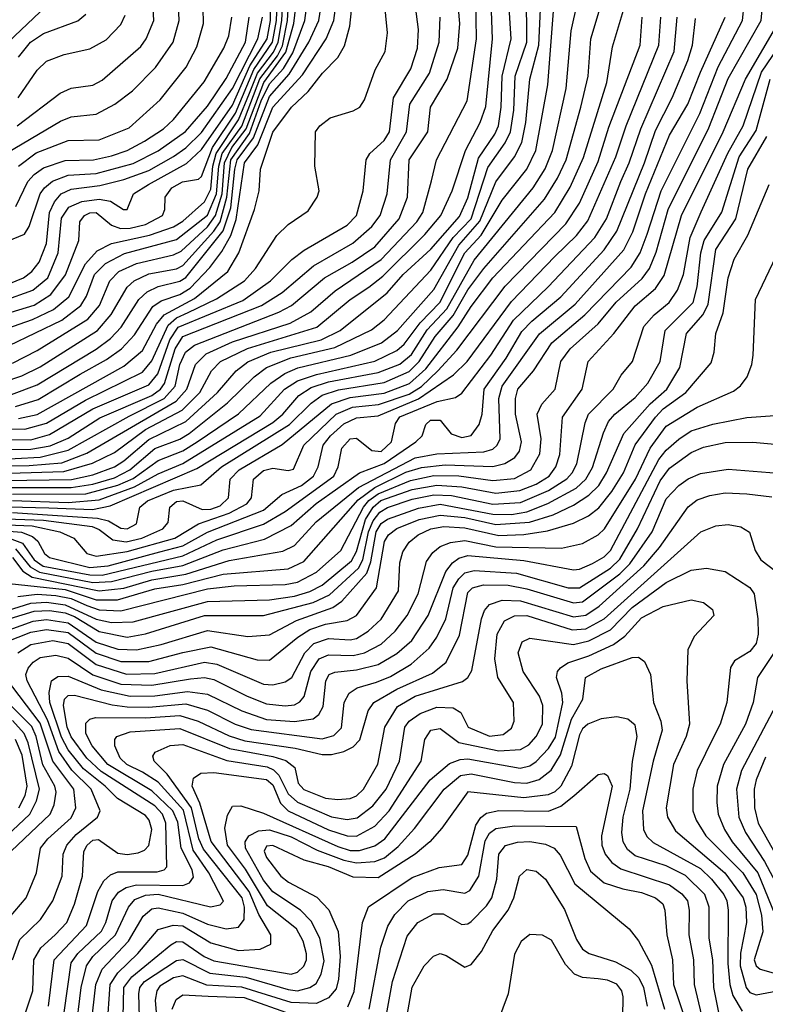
# Model space of a CAD drawing. Extents: x 997028 to 1115134, y 536408 to 618974.
# Tile 318 of 473: x 1030039 to 1032444, y 603061 to 606237. Entities that reach past the tile are written whole.
import ezdxf

# ---------------------------------------------------------------- set-up
doc = ezdxf.new("R2010")
doc.units = 0

msp = doc.modelspace()

# ---------------------------------------------------------------- linework, layer by layer
at = {"layer": '0CON10XD'}
for points in [[(1029915, 604918.9), (1030055, 604916.2), (1030124.8, 604935.2), (1030250.4, 605009.6), (1030435, 605100.3), (1030465, 605136.4), (1030517.9, 605252.1), (1030544.6, 605275.4), (1030582.6, 605292.6), (1030673.7, 605336.3), (1030763.5, 605395), (1030799.4, 605435), (1030868.6, 605541.4), (1030905, 605576.2), (1030969.3, 605620.7), (1030998.6, 605665), (1031004.4, 605685), (1030990.5, 605765), (1030993.5, 605875), (1031006.7, 605895), (1031039.9, 605920.1), (1031115, 605942.8), (1031136.4, 605955), (1031151.5, 605978.5), (1031185.3, 606075), (1031218, 606135), (1031225.9, 606195), (1031171.6, 606745)], [(1030061.6, 604751.6), (1030205.5, 604754.5), (1030275, 604769.3), (1030345, 604795.3), (1030375, 604813.7), (1030455, 604882.9), (1030575, 604940.9), (1030676.5, 605035), (1030736.8, 605105), (1030775, 605133.5), (1030849.1, 605165), (1031011.2, 605205), (1031073, 605235), (1031224.2, 605355.8), (1031276.2, 605415), (1031365, 605496.8), (1031457.6, 605602.4), (1031485, 605662.2), (1031519, 605791), (1031571.8, 605868.2), (1031583.2, 605895), (1031591.8, 605955), (1031595.5, 606055), (1031624.2, 606175), (1031604.1, 606495)], [(1030030, 605895), (1030169.5, 606000.5), (1030205, 606016.4), (1030275, 606026.2), (1030305, 606041.6), (1030429.3, 606150.7), (1030446.2, 606175), (1030471.3, 606235), (1030461.9, 606425)], [(1030005, 604665.3), (1030132.5, 604662.5), (1030273.2, 604656.8), (1030330.8, 604669.2), (1030610, 604790), (1030855, 604937.8), (1030888, 604965), (1030939.3, 605025), (1030979.4, 605050.6), (1031035, 605069.2), (1031195, 605098.9), (1031265, 605126), (1031302.5, 605157.5), (1031353.5, 605236.5), (1031417.2, 605305), (1031505, 605461.4), (1031695, 605694.8), (1031734.3, 605755.7), (1031757.6, 605815), (1031802.3, 606015), (1031818.5, 606201.5), (1031860.9, 606395)], [(1029995, 604627), (1030115, 604623.2), (1030272.5, 604602.5), (1030295, 604592.7), (1030338.9, 604558.9), (1030382.6, 604552.6), (1030433.2, 604565), (1030500.5, 604595), (1030517.7, 604615), (1030523.2, 604665), (1030545, 604682.8), (1030565.5, 604685), (1030627.3, 604657.3), (1030655, 604658.6), (1030685, 604668.8), (1030711.8, 604695), (1030717.7, 604755), (1030747, 604785), (1030885, 604866.5), (1031045, 604997.8), (1031105, 605018.1), (1031215, 605032.4), (1031296.3, 605063.7), (1031348.8, 605111.2), (1031453.7, 605246.3), (1031495, 605311.9), (1031565.7, 605405), (1031765.3, 605614.7), (1031815, 605697.4), (1031857.8, 605792.2), (1031933, 606035), (1031950.9, 606149.1), (1032012.5, 606355)], [(1030005, 604774.6), (1030180.7, 604779.3), (1030273.6, 604806.4), (1030345, 604841.5), (1030445, 604914.9), (1030562.5, 604977.5), (1030619.5, 605035), (1030657.2, 605105), (1030686.6, 605135), (1030773.3, 605176.7), (1030997.4, 605245), (1031104.4, 605335), (1031165.3, 605374.7), (1031210.1, 605409.9), (1031345.9, 605544.1), (1031397, 605605), (1031434.1, 605685), (1031477, 605815), (1031524.4, 605905), (1031542.5, 605957.5), (1031563.8, 606175), (1031557.9, 606355)], [(1030015, 604647.3), (1030289.5, 604629.5), (1030325, 604621.1), (1030365, 604597), (1030385, 604594.9), (1030415, 604611.2), (1030425.7, 604665), (1030450.7, 604685), (1030535, 604719.3), (1030623.4, 604736.6), (1030689.8, 604795), (1030908.9, 604931.1), (1030979.5, 605000.5), (1031015, 605025.7), (1031066.8, 605043.2), (1031215, 605066.9), (1031295, 605102.2), (1031328, 605135), (1031379.2, 605215), (1031437.4, 605282.6), (1031485, 605365.8), (1031536.2, 605435), (1031731.5, 605658.5), (1031774.4, 605725.6), (1031801.9, 605785), (1031849.6, 605955), (1031872.9, 606055), (1031881.2, 606175), (1031934.8, 606355)], [(1029925, 605267.6), (1030085, 605316.5), (1030138.9, 605351.1), (1030185.9, 605414.1), (1030229, 605525), (1030232.6, 605585), (1030247.6, 605605), (1030265, 605613.8), (1030285, 605614.9), (1030334.5, 605574.5), (1030364, 605564), (1030395, 605564.5), (1030445, 605577), (1030499.3, 605605), (1030506.6, 605625), (1030507.8, 605665), (1030529.6, 605695), (1030563.8, 605713.8), (1030615, 605722.5), (1030625, 605731.1), (1030660.5, 605825), (1030735, 605935.7), (1030793.9, 606076.1), (1030854.7, 606165), (1030867.1, 606235), (1030871.7, 606345)], [(1029935, 605219.2), (1030080.4, 605269.6), (1030148.2, 605301.8), (1030196.7, 605343.3), (1030250.6, 605449.4), (1030288.9, 605491.1), (1030334.9, 605515.1), (1030457.4, 605542.6), (1030535, 605569.2), (1030565, 605587.5), (1030635, 605649.1), (1030655, 605690.6), (1030662.3, 605765), (1030672.7, 605805), (1030745, 605913.9), (1030779.9, 605999.9), (1030806.2, 606065), (1030857.5, 606132.5), (1030872.7, 606165), (1030884.9, 606235), (1030890.1, 606335)], [(1029942.1, 604817.9), (1030105, 604826.2), (1030195, 604848.2), (1030391.4, 604958.6), (1030505, 605015.3), (1030539.8, 605055), (1030554.9, 605124.9), (1030573.2, 605165), (1030603, 605187), (1030875, 605293.2), (1030915.2, 605315), (1031022, 605405), (1031111, 605455), (1031184, 605505), (1031262.9, 605595), (1031289.5, 605665), (1031294.8, 605785), (1031355.2, 605875), (1031363.6, 605955), (1031417.9, 606045), (1031452.3, 606145), (1031458.5, 606225), (1031447.8, 606347.8)], [(1029975.3, 605795), (1030170.7, 605909.3), (1030205, 605923.6), (1030285, 605932.9), (1030345.8, 605964.2), (1030402.1, 606007.9), (1030476.8, 606083.2), (1030533.9, 606165), (1030553.6, 606235), (1030549, 606335)], [(1029985, 605330.6), (1030081.2, 605365), (1030129, 605405), (1030162.9, 605485), (1030173.4, 605596.6), (1030197.6, 605632.4), (1030239.3, 605650.7), (1030295, 605658.5), (1030331.9, 605651.9), (1030374, 605625), (1030385, 605624.4), (1030405.9, 605675), (1030454.2, 605705.8), (1030576.5, 605773.5), (1030625, 605818.3), (1030725, 605961.5), (1030781.3, 606088.7), (1030836.6, 606175), (1030847.8, 606235), (1030849.2, 606345)], [(1030004.2, 605185.8), (1030175, 605268.4), (1030236.4, 605315), (1030254.3, 605345), (1030279.5, 605415), (1030315, 605451.2), (1030377.1, 605482.9), (1030545, 605528.1), (1030645, 605606.8), (1030673.2, 605675), (1030681, 605765), (1030691.7, 605805), (1030755, 605894), (1030813.9, 606046.1), (1030869.9, 606120.1), (1030886.8, 606153.2), (1030902.9, 606235), (1030908.4, 606325)], [(1030005, 604418.7), (1030185, 604399), (1030285, 604366.3), (1030353.9, 604366.1), (1030475, 604401), (1030565, 604415.4), (1030695, 604448.1), (1030905, 604465.7), (1030955, 604489.1), (1031131.1, 604688.9), (1031185, 604728.7), (1031285, 604777.4), (1031335, 604793.2), (1031411.8, 604801.8), (1031565, 604795.9), (1031604.2, 604805.8), (1031636.2, 604825), (1031650.8, 604845), (1031657.2, 604875), (1031638.6, 604965), (1031638.5, 605015), (1031645.5, 605045), (1031696, 605104), (1031755.6, 605194.4), (1031861.8, 605285), (1032011.2, 605438.8), (1032041, 605485), (1032062.8, 605545), (1032108.7, 605685), (1032233.4, 605935), (1032292.3, 606085), (1032370.6, 606235), (1032381.4, 606338.6)], [(1030005, 604728.5), (1030205, 604728.7), (1030275, 604738.6), (1030345, 604759.4), (1030394.3, 604785), (1030475, 604854.2), (1030555, 604884), (1030585, 604902.1), (1030709.1, 605000.9), (1030794.9, 605085.1), (1030835.1, 605114.9), (1030913.8, 605146.2), (1031055, 605179.5), (1031173.6, 605236.4), (1031215, 605268.5), (1031365, 605429.7), (1031437, 605535), (1031495.3, 605594.7), (1031549.5, 605760.5), (1031605, 605839.8), (1031622.2, 605875), (1031632.7, 605945), (1031637.7, 606055), (1031674.9, 606165), (1031674.4, 606325.6)], [(1030012, 605028), (1030095, 605059.5), (1030285.4, 605174.6), (1030331.1, 605208.9), (1030365.5, 605245), (1030423, 605335), (1030450.4, 605359.6), (1030485, 605376.6), (1030555, 605393.2), (1030575, 605405.8), (1030695, 605555.7), (1030720.2, 605629.8), (1030732.3, 605755), (1030740.8, 605785), (1030793.5, 605856.5), (1030845, 605989.6), (1030908.2, 606061.8), (1030971.8, 606165), (1031003.7, 606235), (1031018.3, 606325)], [(1030015, 605129.6), (1030095, 605169.6), (1030258.6, 605271.4), (1030296.2, 605315), (1030329.4, 605395), (1030358.3, 605425), (1030415, 605451.1), (1030535, 605478.6), (1030559.9, 605490.1), (1030645, 605568.7), (1030670.8, 605605), (1030691.6, 605675), (1030699.5, 605775), (1030723.6, 605825), (1030769.4, 605885), (1030826.1, 606035), (1030897.6, 606132.4), (1030922.7, 606225), (1030934.6, 606325)], [(1030025, 604989.9), (1030098.4, 605011.6), (1030234.2, 605094.2), (1030318.9, 605141.1), (1030366.7, 605175), (1030409.4, 605220.6), (1030467.9, 605312.1), (1030495, 605330.6), (1030555, 605351), (1030588.5, 605371.5), (1030652.5, 605437.5), (1030690.9, 605489.1), (1030719.5, 605540.5), (1030737.6, 605592.4), (1030764.3, 605775), (1030806.6, 605833.4), (1030855, 605954.5), (1030950.6, 606059.4), (1031027.8, 606175), (1031052.6, 606235), (1031064.2, 606325)], [(1030035.1, 605764.9), (1030092.2, 605807.8), (1030195, 605847.6), (1030295, 605849.5), (1030391.9, 605888.1), (1030491.5, 605978.5), (1030575.7, 606084.3), (1030610, 606150), (1030631.6, 606225), (1030629.4, 606325)], [(1029905, 604882.8), (1030075, 604882.1), (1030135, 604898.8), (1030275, 604982), (1030455, 605059.5), (1030484.1, 605095), (1030522.9, 605205), (1030549.8, 605245), (1030758.7, 605331.3), (1030847.7, 605395), (1030916.3, 605463.7), (1030956.1, 605493.9), (1031095, 605574.8), (1031125.2, 605605), (1031146.5, 605685), (1031156.4, 605785), (1031168.2, 605805), (1031215, 605847), (1031231.5, 605875), (1031244.2, 605985), (1031301.1, 606078.9), (1031322, 606145), (1031325.2, 606205.2), (1031312.7, 606305)], [(1029985, 605067.8), (1030045, 605088), (1030105, 605117.9), (1030289.8, 605235), (1030333.7, 605286.3), (1030385, 605374.3), (1030407.6, 605395), (1030455, 605417.3), (1030545, 605434), (1030565, 605444.6), (1030665, 605555.1), (1030685, 605585.6), (1030707.3, 605665), (1030719.7, 605785), (1030780.2, 605869.8), (1030817.8, 605975), (1030845, 606029.9), (1030889.8, 606080.2), (1030919.5, 606130.5), (1030958.4, 606235), (1030969.7, 606315)], [(1029992.1, 604797.9), (1030068.8, 604798.8), (1030175, 604808.2), (1030255, 604838.6), (1030543.7, 605006.3), (1030578.4, 605045), (1030605.8, 605125), (1030640.4, 605159.6), (1030725, 605197.6), (1030911.5, 605258.5), (1030978.4, 605295), (1031057, 605363), (1031205, 605463.4), (1031319.7, 605585), (1031339.5, 605615), (1031367.4, 605717.4), (1031383.3, 605785), (1031482.3, 605975), (1031512.1, 606175), (1031510.9, 606305)], [(1030015, 604707.1), (1030252.3, 604707.7), (1030355, 604735.2), (1030405, 604756.8), (1030485, 604815.1), (1030565, 604846.4), (1030611.5, 604875), (1030744.4, 604965.6), (1030848.8, 605065), (1030893.9, 605096.1), (1030936.3, 605113.7), (1031107.3, 605155), (1031205.6, 605194.4), (1031257.2, 605235), (1031375, 605367.1), (1031455, 605510), (1031523.2, 605586.8), (1031575, 605713.8), (1031635.5, 605794.5), (1031658.6, 605841.4), (1031672.1, 605905), (1031684.3, 606045), (1031713.2, 606155), (1031721.2, 606318.8)], [(1030033, 604377), (1030095, 604384.5), (1030155, 604380.2), (1030205, 604369.7), (1030255, 604347.8), (1030295, 604334.1), (1030365, 604330.5), (1030645, 604400.9), (1030730.5, 604410.5), (1030895, 604415.1), (1030935, 604422.7), (1030996, 604455), (1031075, 604524.8), (1031147.7, 604665), (1031165, 604686.4), (1031195, 604707.9), (1031299.4, 604750.6), (1031375, 604766.4), (1031455.9, 604765.9), (1031565, 604751), (1031635, 604757.2), (1031687.7, 604785), (1031717.3, 604837.3), (1031721.3, 604885), (1031707.8, 604965), (1031723.1, 604996.9), (1031766.2, 605045), (1031784.8, 605135), (1031815.2, 605175), (1031905, 605256.3), (1031963.7, 605326.3), (1032047.4, 605402.6), (1032070.7, 605435), (1032092.5, 605487.5), (1032131.5, 605625), (1032262.2, 605887.8), (1032325, 606046.9), (1032431.3, 606235), (1032437.6, 606307.6)], [(1030035, 604951.1), (1030095, 604963.6), (1030375, 605119.4), (1030435, 605170.6), (1030480.2, 605255), (1030504.5, 605285.5), (1030602.3, 605337.7), (1030710, 605425), (1030745.9, 605485), (1030795.7, 605625), (1030811.2, 605685), (1030815.3, 605755.3), (1030855, 605873.8), (1030916, 605955), (1030969.8, 606005), (1031015.1, 606064.9), (1031064.8, 606115.2), (1031086.7, 606153.3), (1031103.5, 606216.5), (1031115, 606318.6)], [(1030001.8, 606165), (1030105, 606263)], [(1030015, 604685.8), (1030195, 604680), (1030295, 604687.9), (1030409.4, 604730.6), (1030485, 604772), (1030565, 604805.9), (1030815, 604959.6), (1030893.5, 605045), (1030935, 605072.3), (1030996.8, 605093.2), (1031184.3, 605135.7), (1031255, 605170.4), (1031279.1, 605190.9), (1031330.3, 605259.7), (1031394.5, 605325), (1031475, 605484.8), (1031527.5, 605542.5), (1031595, 605655.2), (1031675.2, 605755), (1031703.8, 605815), (1031742.7, 606027.3), (1031760.5, 606265)], [(1029930, 605495), (1030054.4, 605545.6), (1030069.6, 605570.4), (1030104.2, 605675), (1030118.1, 605695), (1030144.2, 605715.8), (1030195, 605735.6), (1030285, 605740.9), (1030405, 605773.4), (1030485, 605814.4), (1030574, 605876), (1030645, 605958.4), (1030705, 606047.5), (1030766.7, 606165), (1030779.5, 606245)], [(1029985, 605377.4), (1030051.4, 605405), (1030077.5, 605425), (1030101.5, 605455), (1030124.6, 605515), (1030134.9, 605615), (1030150.6, 605649.4), (1030172.9, 605675), (1030205, 605690.9), (1030297.7, 605702.3), (1030375, 605721.3), (1030455, 605751.1), (1030535, 605795.4), (1030575, 605824.1), (1030625, 605873.7), (1030725, 606015.4), (1030806.9, 606175), (1030821.5, 606245)], [(1029998, 604608), (1030078.5, 604605), (1030168.5, 604585), (1030212.9, 604565), (1030255, 604515.3), (1030285, 604506.9), (1030385, 604521.4), (1030539.5, 604565), (1030615, 604610.8), (1030714.8, 604645.2), (1030771.6, 604675), (1030786.4, 604695), (1030793.1, 604755), (1030825, 604783), (1030855, 604791), (1030905, 604782.8), (1030922.4, 604787.6), (1030955.2, 604865), (1031060, 604965), (1031112.6, 604987.4), (1031196.3, 604996.3), (1031295, 605029.6), (1031335.6, 605054.4), (1031387.4, 605105), (1031449.1, 605171), (1031605, 605377.9), (1031800.9, 605579.1), (1031845.1, 605645), (1031905, 605780), (1031939.9, 605890.1), (1032041, 606155), (1032047.6, 606245)], [(1030005, 604564.5), (1030048.1, 604548.1), (1030085.7, 604495), (1030114.8, 604474.8), (1030265, 604446), (1030305, 604445.5), (1030565, 604507.6), (1030675, 604559.1), (1030825, 604609.8), (1030895, 604650.3), (1031051.8, 604765), (1031066.6, 604795), (1031078.4, 604855), (1031105, 604884.8), (1031125, 604887.7), (1031175, 604847.3), (1031205, 604844.1), (1031238, 604875), (1031251.1, 604935), (1031265, 604956.1), (1031385.5, 605005.5), (1031445, 605018.8), (1031465, 605032.1), (1031558.7, 605155), (1031632.1, 605267.9), (1031743.3, 605375), (1031893.9, 605535), (1031931.7, 605595), (1031978, 605715), (1032005.4, 605775), (1032042.9, 605885), (1032150.3, 606135), (1032160.4, 606245)], [(1030005, 604587.8), (1030043.9, 604583.9), (1030079.7, 604569.7), (1030096.7, 604555), (1030118.5, 604515), (1030135, 604502.7), (1030265, 604470), (1030324, 604475), (1030490.4, 604520.4), (1030565, 604539.7), (1030645, 604584.3), (1030825, 604655.4), (1030884.9, 604705.1), (1030948.3, 604735), (1030986.5, 604765), (1031002, 604795), (1031018.2, 604865), (1031041.2, 604895), (1031085, 604933.2), (1031125, 604953.1), (1031195, 604959.2), (1031325.9, 605014.1), (1031438.6, 605091.4), (1031482, 605135), (1031625, 605328), (1031765, 605473.8), (1031835, 605541.1), (1031871.8, 605588.2), (1031962.1, 605795), (1031995.1, 605894.9), (1032100.9, 606155), (1032107.4, 606245)], [(1030015, 604501.9), (1030048.3, 604458.3), (1030078.6, 604438.6), (1030295, 604394.6), (1030375, 604403.7), (1030465, 604430), (1030575, 604448.7), (1030715, 604492.4), (1030887.5, 604522.5), (1030925, 604541.5), (1030995, 604617.9), (1031131.9, 604728.1), (1031315, 604823.4), (1031385, 604836.8), (1031536.5, 604843.5), (1031565, 604852.1), (1031579.5, 604865), (1031588.4, 604885), (1031584.9, 605015), (1031594.9, 605055), (1031715.8, 605224.2), (1031830.6, 605319.4), (1031987.8, 605495), (1032017.1, 605552.9), (1032057.7, 605675), (1032135.4, 605865), (1032194.9, 605965), (1032235, 606068), (1032314.8, 606245)], [(1030025, 604530.1), (1030072, 604472), (1030102.1, 604455), (1030275, 604421.4), (1030335, 604424.8), (1030465, 604458.4), (1030565, 604476.5), (1030695, 604526.9), (1030828.6, 604561.4), (1030914.2, 604605.8), (1030995, 604676.4), (1031135, 604775.6), (1031215, 604805.3), (1031316.8, 604875), (1031337.5, 604895), (1031348.6, 604931.4), (1031364.2, 604945), (1031395, 604945.3), (1031431.3, 604901.3), (1031465, 604889.6), (1031495, 604896.2), (1031521.1, 604931.1), (1031530.4, 604965), (1031536.8, 605045), (1031608.4, 605145), (1031659.1, 605230.9), (1031691, 605265), (1031785, 605343), (1031925, 605494.4), (1031964.9, 605555), (1032054.9, 605775), (1032090, 605880), (1032143.9, 605985), (1032194.7, 606105.3), (1032209.1, 606155), (1032218.7, 606241.3)], [(1030025.6, 605634.4), (1030065.2, 605715), (1030085, 605738), (1030115, 605759.2), (1030185, 605783.2), (1030276.2, 605785), (1030335, 605797.9), (1030385, 605815.5), (1030441.1, 605845), (1030502.3, 605885), (1030535, 605915.3), (1030633.8, 606036.2), (1030697.5, 606145), (1030713.9, 606185), (1030722.9, 606245)], [(1030033.5, 605985), (1030095.5, 606074.5), (1030125, 606103.2), (1030182, 606125), (1030265, 606143.4), (1030317.4, 606172.6), (1030365, 606221.5), (1030378.6, 606251.4)], [(1030035, 606115.9), (1030073, 606165), (1030115, 606192.3), (1030226.5, 606233.5), (1030252.5, 606255)], [(1031113.3, 605516.7), (1031175, 605570.2), (1031202, 605605), (1031224.5, 605675), (1031235.4, 605785), (1031287, 605875), (1031297, 605965), (1031361.1, 606065), (1031391.9, 606165), (1031394.8, 606245)], [(1029865, 604289), (1030075, 604355.6), (1030125, 604357.8), (1030185, 604349.7), (1030285, 604303.5), (1030335, 604292.9), (1030405, 604295.1), (1030645, 604360), (1030845, 604366), (1030925, 604377.4), (1030975, 604392.4), (1031015, 604413.3), (1031108.9, 604491.1), (1031125, 604521.9), (1031154.5, 604625), (1031179, 604665), (1031204.1, 604685.9), (1031305, 604721.5), (1031385, 604735.7), (1031465, 604730.5), (1031575, 604710.3), (1031651.9, 604718.1), (1031705, 604739.1), (1031747, 604765), (1031768.8, 604795), (1031781.6, 604835), (1031789.6, 604955), (1031853.3, 605045), (1031872.4, 605135), (1031955.3, 605224.7), (1032025, 605314.3), (1032089.6, 605370.4), (1032118.4, 605411.6), (1032174.1, 605605), (1032308.8, 605875), (1032380, 606045), (1032485, 606224.3)], [(1029915, 604277.6), (1030085, 604329), (1030135, 604331), (1030185, 604323.4), (1030215, 604312.1), (1030295, 604263.4), (1030385, 604245.6), (1030445, 604256.6), (1030635, 604314.9), (1030825, 604314.9), (1030985, 604357.2), (1031037.7, 604382.3), (1031131.8, 604468.2), (1031145.3, 604495), (1031163.7, 604585), (1031179, 604621), (1031201, 604649), (1031225, 604663.6), (1031305, 604690.2), (1031375, 604704.5), (1031432.2, 604702.2), (1031565, 604673.9), (1031655, 604679.3), (1031745, 604718.5), (1031804.1, 604755.9), (1031821.6, 604775), (1031836.3, 604805), (1031862.8, 604937.2), (1031874.4, 604965), (1031953.2, 605045), (1031979, 605091), (1032016.1, 605135), (1032052.1, 605247.9), (1032085.3, 605284.7), (1032134.3, 605325), (1032161.5, 605365), (1032180, 605415), (1032202.2, 605535), (1032237.8, 605617.8), (1032323.1, 605806.9), (1032373.4, 605895), (1032432.5, 606067.5), (1032505.5, 606175)], [(1030005, 604269.1), (1030082.5, 604297.5), (1030125, 604302.6), (1030195, 604291.4), (1030285, 604229.8), (1030355, 604207.1), (1030415.5, 604204.5), (1030495, 604221.7), (1030645, 604267.2), (1030775, 604247.7), (1030845, 604253), (1030931.3, 604298.7), (1031048.5, 604341.5), (1031078.1, 604361.9), (1031158.4, 604451.6), (1031171.7, 604488.3), (1031189, 604585), (1031205, 604611.9), (1031225, 604625.7), (1031325, 604661.3), (1031395, 604674.1), (1031565, 604642), (1031625, 604641.4), (1031675, 604649.3), (1031743.1, 604676.9), (1031833.6, 604726.4), (1031865.7, 604755), (1031886.8, 604793.2), (1031921.8, 604905), (1031938.8, 604941.2), (1031958.8, 604965), (1032025, 605019), (1032065.6, 605065), (1032105.5, 605135), (1032121.5, 605235), (1032211.9, 605325), (1032224.9, 605375.1), (1032236.9, 605485), (1032247.5, 605525), (1032304, 605616), (1032360.6, 605795), (1032415, 605879.7), (1032459.7, 606045)], [(1029945, 604211.1), (1030075, 604261.2), (1030125, 604270.1), (1030195, 604260), (1030285, 604193.3), (1030365, 604166.4), (1030455, 604167.2), (1030565, 604196.3), (1030655, 604214.6), (1030805, 604172), (1030845, 604171), (1030935.6, 604245), (1030975, 604269.8), (1031025, 604287.7), (1031095, 604299.7), (1031125, 604315.3), (1031190, 604405), (1031216, 604554), (1031228.4, 604575), (1031255, 604596.1), (1031327.2, 604625), (1031395, 604638.7), (1031475, 604630.9), (1031575, 604608.9), (1031683.4, 604616.6), (1031759.8, 604640.2), (1031825, 604671), (1031875, 604703.7), (1031906.9, 604735), (1031932.2, 604775), (1031988, 604902), (1032072.4, 604997.6), (1032126.6, 605045), (1032169, 605115), (1032189.8, 605225), (1032243.9, 605286.1), (1032260.5, 605319.5), (1032285, 605496), (1032349.1, 605595), (1032388.1, 605755), (1032449.3, 605860.7)], [(1030033.1, 604195), (1030075, 604221.6), (1030145, 604234.7), (1030195, 604224.7), (1030285, 604157.1), (1030383.6, 604126.4), (1030475, 604128.7), (1030634.6, 604164.6), (1030675, 604158.1), (1030825, 604094.2), (1030855, 604092.1), (1030895, 604100.9), (1030916.5, 604115), (1030958.4, 604195), (1030987.8, 604225), (1031035, 604241.6), (1031105, 604236.9), (1031125, 604240.8), (1031163.3, 604265), (1031205, 604303.9), (1031260.7, 604395), (1031265.2, 604484.8), (1031275, 604520.9), (1031295, 604552.1), (1031324.5, 604575.5), (1031365.4, 604595), (1031407.6, 604602.4), (1031475, 604598.1), (1031585, 604573.4), (1031665, 604576.6), (1031742, 604588), (1031825, 604613), (1031873.6, 604636.4), (1031907.1, 604662.9), (1031949.7, 604715), (1031986.4, 604775), (1032024, 604866), (1032089.6, 604955), (1032115, 604981.7), (1032187.6, 605035), (1032269.5, 605130.5), (1032279.7, 605165), (1032284.7, 605225), (1032308.3, 605291.7), (1032325, 605404), (1032343.7, 605465), (1032387.5, 605542.5), (1032456.4, 605705)], [(1030015.5, 603205), (1030039.5, 603270.5), (1030105.2, 603335), (1030145.6, 603395), (1030175.2, 603475), (1030178.8, 603545), (1030190.2, 603575), (1030220.8, 603609.2), (1030289.2, 603665), (1030298, 603685), (1030269, 603755), (1030206.6, 603816.6), (1030165, 603876.7), (1030128.6, 603978.6), (1030062.4, 604105), (1030058.4, 604125), (1030065.6, 604145), (1030082, 604165), (1030105, 604179.3), (1030155, 604187.7), (1030195, 604177.9), (1030275, 604124.3), (1030365, 604093.9), (1030465, 604090.4), (1030589.4, 604110.6), (1030635, 604114.9), (1030665, 604108.4), (1030772.2, 604055), (1030835, 604030.8), (1030895, 604024.4), (1030925, 604027.3), (1030942.8, 604037.2), (1030956.1, 604053.9), (1030978.5, 604135), (1031005.2, 604175), (1031035, 604188.6), (1031115, 604186.1), (1031151.1, 604195), (1031205, 604223), (1031250.6, 604265), (1031289.3, 604315), (1031324.8, 604385), (1031350.8, 604489.2), (1031371.4, 604518.6), (1031395, 604538.3), (1031429, 604551), (1031475, 604557.1), (1031575, 604536.6), (1031787.2, 604532.8), (1031855, 604547.6), (1031904.6, 604575.4), (1031925.1, 604594.9), (1032025.8, 604755), (1032072.7, 604855), (1032125, 604925.6), (1032225, 604987.5), (1032341.4, 605038.6), (1032364.3, 605055.7), (1032385.4, 605085), (1032401.1, 605125), (1032405.3, 605154.7), (1032413.2, 605335), (1032523.1, 605566.9)], [(1029915, 604849.3), (1030075, 604851.4), (1030137.3, 604862.7), (1030195, 604887.7), (1030297.5, 604952.5), (1030465.2, 605025), (1030493.1, 605045), (1030505.9, 605064.1), (1030539.8, 605175), (1030565, 605215.4), (1030818.9, 605315), (1030885, 605357.2), (1030986.6, 605443.4), (1031113.3, 605516.7)], [(1030056.8, 603033.2), (1030081.4, 603105), (1030083.8, 603205), (1030107, 603243), (1030153.4, 603285), (1030190.4, 603325), (1030215.6, 603384.4), (1030241, 603475), (1030246, 603554), (1030256.7, 603575), (1030275, 603590.9), (1030292.4, 603592.4), (1030355, 603548.8), (1030385, 603544.6), (1030420.7, 603549.3), (1030441.5, 603558.5), (1030455, 603573.1), (1030464.5, 603625), (1030456.2, 603655), (1030445, 603670), (1030354.6, 603724.6), (1030314.9, 603765), (1030245, 603820.5), (1030195, 603882), (1030173.3, 603923.3), (1030136.3, 604035), (1030133.3, 604066.7), (1030141.6, 604105), (1030161.2, 604118.8), (1030195, 604120), (1030301.8, 604075), (1030394.8, 604054.8), (1030475, 604056), (1030580.1, 604069.9), (1030645, 604061.2), (1030755, 604008), (1030835, 603980), (1030925, 603973.6), (1030985, 603982), (1031004.2, 603995.8), (1031018.3, 604021.7), (1031026.1, 604105), (1031037.3, 604125), (1031055, 604133), (1031125, 604140.4), (1031195, 604156.8), (1031255, 604192.2), (1031304, 604235), (1031356.1, 604315), (1031413.1, 604456.9), (1031434.9, 604485.1), (1031455, 604499.9), (1031485, 604509.1), (1031665, 604492.4), (1031825, 604462.6), (1031845, 604464.8), (1031887.1, 604482.9), (1031925, 604504.2), (1031945, 604525.2), (1032101.2, 604818.8), (1032125, 604849), (1032165.5, 604884.5), (1032205, 604910.6), (1032275, 604932.2), (1032385, 604954.4), (1032475, 604960.6)], [(1030131.1, 603055), (1030149.7, 603205), (1030253.8, 603315), (1030291, 603425), (1030310.6, 603459.4), (1030331.5, 603478.5), (1030355, 603488.2), (1030481.7, 603488.3), (1030505.2, 603494.8), (1030513.3, 603505), (1030510.6, 603645), (1030499.1, 603675), (1030475, 603701.2), (1030302, 603812), (1030255.5, 603855), (1030205, 603923.8), (1030191.8, 603955), (1030179.8, 604025), (1030183.3, 604045), (1030195, 604056.9), (1030215, 604058.6), (1030336.7, 604026.7), (1030385, 604020.3), (1030455, 604019.8), (1030575, 604030.2), (1030645, 604010.2), (1030734.2, 603965), (1030785, 603947.1), (1031015, 603917), (1031052.3, 603927.7), (1031076.7, 603953.3), (1031085.5, 604035), (1031101.6, 604065), (1031128, 604082), (1031190.3, 604100.3), (1031235, 604118.9), (1031301.6, 604158.4), (1031360.1, 604209.9), (1031385, 604245.9), (1031413.6, 604305), (1031437.7, 604405), (1031455, 604433.8), (1031475, 604452.5), (1031505, 604460), (1031641.9, 604451.9), (1031807.8, 604405), (1031845, 604404.1), (1031945, 604467.7), (1031975, 604496.7), (1032031.9, 604595), (1032105, 604749.8), (1032135, 604790.3), (1032205, 604840.7), (1032245, 604858.5), (1032315, 604873.7), (1032404.4, 604874.4), (1032475, 604867.6)], [(1030182.2, 603035), (1030204.6, 603195), (1030226.3, 603225), (1030302.5, 603297.5), (1030316.7, 603325), (1030336.9, 603395), (1030357.3, 603422.7), (1030381.9, 603438.1), (1030415, 603446.5), (1030565, 603443.9), (1030586.6, 603453.4), (1030598.9, 603471.1), (1030595.3, 603495), (1030559.9, 603565), (1030549.1, 603649.1), (1030532.5, 603685), (1030465, 603749.9), (1030323, 603835), (1030272.5, 603895), (1030252, 603935), (1030252.4, 603967.6), (1030265, 603980.4), (1030283.4, 603986.6), (1030444.7, 603984.7), (1030555, 603992.3), (1030614.6, 603974.6), (1030715, 603927.3), (1030765, 603910.9), (1030927.3, 603887.3), (1031015, 603866.9), (1031045, 603866.8), (1031085, 603876.3), (1031115, 603891.6), (1031135.8, 603914.2), (1031162.7, 604007.3), (1031180.9, 604035), (1031255, 604077.8), (1031371.1, 604128.9), (1031414.9, 604165.1), (1031458.2, 604251.8), (1031485, 604390), (1031500, 604405), (1031535.3, 604414.7), (1031615, 604413.3), (1031675, 604401.1), (1031825, 604355.8), (1031855, 604359.9), (1031975, 604449.6), (1032007.8, 604482.2), (1032078.9, 604585), (1032125, 604691.4), (1032165, 604734.8), (1032195, 604756), (1032235, 604773.6), (1032325, 604787.7), (1032485.7, 604774.3)], [(1030005, 604750.9), (1030061.6, 604751.6)], [(1030218.8, 602965), (1030237.4, 603115), (1030254.3, 603185), (1030274.3, 603215), (1030348.1, 603285), (1030389.2, 603375), (1030410.6, 603399.4), (1030445, 603413.5), (1030485, 603416.1), (1030654, 603376), (1030685, 603382.5), (1030696.1, 603393.9), (1030649.2, 603485), (1030598.3, 603558.3), (1030566.9, 603686.9), (1030485, 603777.3), (1030435, 603809.9), (1030384.8, 603835), (1030362.8, 603855), (1030345.7, 603895), (1030345.9, 603915), (1030352.3, 603925), (1030395, 603940), (1030555, 603950.3), (1030715.8, 603885.8), (1030855, 603860.9), (1030897.6, 603847.6), (1030925.9, 603825), (1030937, 603775), (1030955, 603753.9), (1031025, 603726.2), (1031065, 603721.3), (1031105, 603724.8), (1031125, 603733.7), (1031147.7, 603755), (1031194.1, 603835.9), (1031216.5, 603955), (1031258.1, 604021.9), (1031315.1, 604054.9), (1031467.2, 604102.8), (1031485, 604115.3), (1031497.6, 604137.6), (1031528.2, 604305), (1031538.7, 604331.3), (1031555, 604350.4), (1031595, 604364.3), (1031655, 604362.8), (1031825, 604311.4), (1031865, 604316.5), (1031908.2, 604345), (1032052.9, 604475), (1032103.3, 604535), (1032195, 604666.3), (1032225, 604688), (1032265, 604702.4), (1032315, 604711.1), (1032385, 604707.9), (1032465, 604697.7)], [(1030264.6, 602955), (1030284.4, 603125), (1030305, 603174.2), (1030390.1, 603265), (1030437, 603345), (1030465, 603369.2), (1030485, 603372.5), (1030565, 603355.3), (1030645, 603319.7), (1030705, 603304.8), (1030745, 603310), (1030762.6, 603335), (1030764.2, 603375), (1030756.4, 603405), (1030631.3, 603561.3), (1030617.1, 603595), (1030593, 603695), (1030514, 603804), (1030472.4, 603845), (1030468.4, 603861.6), (1030475.7, 603874.3), (1030523.9, 603896.1), (1030565, 603898.9), (1030707.3, 603847.3), (1030836.7, 603826.7), (1030857.4, 603817.4), (1030875, 603800.2), (1030905, 603740.3), (1030935, 603713.7), (1031045, 603666.2), (1031095, 603656.9), (1031127.6, 603662.4), (1031178.3, 603701.7), (1031221, 603755), (1031264.2, 603845), (1031281.7, 603955), (1031295.7, 603975), (1031330.3, 603999.7), (1031385, 604019.4), (1031437.3, 604017.3), (1031462.1, 604002.1), (1031486, 603955), (1031555, 603926.3), (1031598.3, 603931.7), (1031625, 603951.5), (1031634.3, 603975), (1031631.8, 604035), (1031581.6, 604115), (1031571.2, 604175), (1031578.7, 604255), (1031602.4, 604297.6), (1031635, 604314.1), (1031675, 604315.6), (1031821, 604269), (1031865, 604272.6), (1031924.8, 604305), (1032236.7, 604585), (1032285, 604604.7), (1032325, 604609.1), (1032365, 604601.2), (1032393.9, 604583.9), (1032411.8, 604525), (1032429.5, 604495), (1032529.3, 604419.3)], [(1030320.7, 602985), (1030330.9, 603125), (1030355, 603162.9), (1030420, 603225), (1030485, 603302.4), (1030534, 603316), (1030565, 603314.2), (1030655, 603259.7), (1030745, 603234.6), (1030815, 603238.9), (1030848.5, 603255), (1030849.4, 603285), (1030810.4, 603350.4), (1030779.3, 603425), (1030656, 603586), (1030619.8, 603709.8), (1030595.2, 603765), (1030599.8, 603790.2), (1030623.3, 603806.7), (1030665, 603808.5), (1030835, 603786.3), (1030855, 603768.7), (1030880.4, 603710.4), (1030905.2, 603685.2), (1031035, 603623.8), (1031095, 603604.4), (1031125, 603603.1), (1031185, 603635.8), (1031231.1, 603685), (1031334.4, 603845), (1031346.2, 603915), (1031365.5, 603945), (1031395, 603951), (1031455.3, 603905.3), (1031585, 603878.3), (1031655, 603882.8), (1031681.6, 603898.4), (1031705.1, 603924.9), (1031725.6, 603965), (1031726.9, 604025), (1031715.7, 604055), (1031663, 604135), (1031646.9, 604195), (1031659.7, 604230.3), (1031685, 604242.1), (1031825, 604222.2), (1031875, 604233.3), (1031945, 604269.2), (1032015, 604341.5), (1032125, 604422), (1032205, 604461.3), (1032255, 604468), (1032315, 604457.5), (1032395, 604405.9), (1032408.1, 604385), (1032420.8, 604305), (1032421.2, 604255), (1032414.8, 604225), (1032395, 604199.7), (1032345, 604169.1), (1032332.3, 604147.8), (1032320, 604035), (1032298.3, 603965), (1032278, 603925), (1032224.4, 603815), (1032211.1, 603755), (1032210.4, 603685), (1032221.5, 603655), (1032252.9, 603605), (1032371.7, 603485), (1032414.9, 603415), (1032431.8, 603348.2), (1032436.8, 603295), (1032408.8, 603205), (1032415, 603185.4), (1032427.3, 603175), (1032485, 603157.9)], [(1030370.1, 602925), (1030375.1, 603115), (1030400.3, 603149.7), (1030526.6, 603253.4), (1030545, 603263.3), (1030565, 603263.1), (1030633.9, 603215), (1030665, 603201.6), (1030915, 603158.5), (1030935.3, 603164.7), (1030955.9, 603184.1), (1030964.5, 603205), (1030964.1, 603224.1), (1030952.8, 603265), (1030931.4, 603305), (1030838.4, 603378.4), (1030767.1, 603497.1), (1030709.6, 603575), (1030700.9, 603629.1), (1030709.2, 603670.8), (1030725, 603700), (1030751.7, 603701.7), (1030825, 603677.9), (1031065, 603570), (1031105, 603557.7), (1031135, 603557.4), (1031185, 603572.6), (1031217, 603595), (1031362.6, 603785), (1031425, 603837.4), (1031459.5, 603850.5), (1031485, 603852.8), (1031653.1, 603823.1), (1031685, 603830.6), (1031705.4, 603844.6), (1031745, 603886.3), (1031767, 603923), (1031790.9, 604035), (1031787.7, 604065), (1031770.7, 604115), (1031774.2, 604135), (1031783.3, 604146.7), (1031807.7, 604162.3), (1031875, 604184.9), (1031955, 604222.1), (1031990.9, 604249.1), (1032045, 604307.6), (1032115, 604344.4), (1032205, 604365.4), (1032245, 604357.5), (1032274.4, 604335), (1032277.8, 604315), (1032215, 604248.1), (1032194.6, 604205), (1032191.5, 604105), (1032199.5, 603965), (1032189, 603925), (1032148.5, 603835), (1032124.4, 603695), (1032128.3, 603665), (1032155, 603620.3), (1032313.6, 603485), (1032373.2, 603405), (1032381.8, 603375), (1032383.9, 603325), (1032364, 603226), (1032363.5, 603185), (1032382.4, 603115), (1032395, 603099.2), (1032415, 603092.1), (1032855.7, 603174.3)], [(1032481.1, 604208.9), (1032419.1, 604115), (1032404.8, 604035), (1032380.4, 603965), (1032310, 603835), (1032288.8, 603765), (1032287.8, 603712.2), (1032292.8, 603675), (1032313.1, 603625), (1032337.4, 603585), (1032420.5, 603485), (1032475, 603350.6)], [(1030427.6, 602945), (1030422.6, 603095), (1030426.2, 603115), (1030441, 603135), (1030545, 603202.4), (1030565, 603205.7), (1030652.1, 603162.1), (1030768.3, 603148.3), (1030905, 603108.5), (1030935.1, 603104.9), (1030975.1, 603114.9), (1030995, 603127.9), (1031011.5, 603158.5), (1031021.4, 603201.4), (1031007.3, 603275), (1030979.3, 603329.3), (1030944.7, 603364.7), (1030855, 603424.2), (1030825, 603461.6), (1030766.8, 603565), (1030766.2, 603585), (1030778.3, 603605), (1030809.1, 603620.9), (1030845, 603624.3), (1030915, 603601.8), (1030998.5, 603558.6), (1031085, 603525.6), (1031125, 603517.3), (1031185, 603521.7), (1031215.9, 603534.1), (1031259.6, 603570.4), (1031312, 603628), (1031408.5, 603755), (1031461.3, 603798.7), (1031495, 603805.1), (1031635, 603776.3), (1031675, 603774.6), (1031715, 603786.8), (1031753.1, 603816.9), (1031783.8, 603866.2), (1031819.1, 603980.9), (1031855.9, 604045), (1031864.6, 604115), (1031915, 604143.8), (1032015, 604180), (1032035, 604180.9), (1032055, 604167.1), (1032074.4, 604125), (1032083.6, 604035), (1032107.1, 603975), (1032111.5, 603945), (1032082.1, 603845), (1032048.4, 603685), (1032051.4, 603625), (1032062.5, 603602.5), (1032082.9, 603582.9), (1032235, 603498.9), (1032271.1, 603465), (1032310.7, 603415), (1032320.7, 603395), (1032324.8, 603365.2), (1032323.3, 603193.3), (1032329.5, 603125), (1032340, 603090), (1032369.3, 603039.3)], [(1030011.2, 603555), (1030136.7, 603675), (1030150.2, 603705), (1030156.7, 603745), (1030151.8, 603765), (1030113.7, 603833.7), (1030092, 603925), (1030077.5, 603957.5), (1029917.3, 604115)], [(1030005, 603339.8), (1030059.3, 603405), (1030093.1, 603485), (1030105.2, 603565), (1030129.6, 603595), (1030205, 603662.6), (1030219.5, 603695), (1030213.1, 603755), (1030145.6, 603845.6), (1030105, 603967.6), (1029992.8, 604115)], [(1032477.9, 604025), (1032368, 603815), (1032351.9, 603755), (1032358.7, 603665), (1032380, 603615), (1032441.9, 603521.9), (1032505, 603402.5)], [(1029996.7, 603605), (1030071.5, 603675), (1030092.7, 603717.3), (1030102.8, 603755), (1030065.7, 603905), (1030052.9, 603935), (1030015, 603976.4)], [(1032294.5, 603035), (1032278.3, 603115), (1032274.6, 603205), (1032263, 603275), (1032263.3, 603375), (1032249.2, 603415), (1032186.8, 603476.8), (1032125, 603508.2), (1032025, 603540), (1032000, 603560), (1031985.6, 603585), (1031981.7, 603615), (1031986.2, 603665), (1032008.6, 603755), (1032015.5, 603844.5), (1032031.2, 603925), (1032025, 603961.1), (1032000.7, 603980.7), (1031965, 603988.4), (1031915, 603981.9), (1031872.3, 603965), (1031855, 603950), (1031845, 603930.9), (1031819.1, 603829.1), (1031784.5, 603765), (1031765, 603746.5), (1031743.4, 603736.6), (1031665, 603727.6), (1031485, 603746.2), (1031400.7, 603629.3), (1031361.6, 603585), (1031314.5, 603545.5), (1031195, 603469), (1031115, 603471.3), (1031035, 603504.7), (1030956.5, 603526.5), (1030855, 603573.8), (1030835, 603571.8), (1030827.4, 603555), (1030834.8, 603535), (1030881.2, 603475), (1030906.4, 603455), (1030997, 603407), (1031036.1, 603366.1), (1031066.3, 603296.3), (1031072.6, 603215), (1031067.6, 603142.4), (1031059.2, 603110.8), (1031035, 603081.7), (1030995.8, 603064.2), (1030915, 603066.8), (1030755, 603116.9), (1030642.8, 603122.8), (1030565, 603153.3), (1030535, 603146.3), (1030490.8, 603119.2), (1030480.7, 603105), (1030475.7, 603074.3), (1030483.1, 602983.1)], [(1030035.5, 603694.5), (1030056.3, 603735), (1030063.2, 603765), (1030046.4, 603865), (1030025.5, 603915)], [(1032445, 603858.2), (1032414.9, 603785), (1032408.1, 603755), (1032409.3, 603695), (1032421.4, 603645), (1032505, 603495.7)], [(1031097.2, 603052.8), (1031117.4, 603102.6), (1031145.2, 603324.8), (1031164.3, 603375.7), (1031305, 603470.3), (1031392.1, 603502.1), (1031465, 603512.5), (1031485, 603542.7), (1031510.5, 603639.5), (1031526.7, 603663.3), (1031545, 603677.2), (1031585, 603686.7), (1031745.3, 603684.7), (1031785, 603700.4), (1031826.4, 603733.6), (1031905, 603802.1), (1031925, 603805.5), (1031935, 603799.5), (1031950.2, 603765), (1031916.1, 603605), (1031916.8, 603575), (1031927.4, 603545), (1031948.9, 603518.9), (1031978.5, 603498.5), (1032135, 603446.4), (1032175, 603417.8), (1032192.9, 603395), (1032198.4, 603365), (1032197.5, 603285), (1032212.2, 603205), (1032214.5, 603125), (1032238.5, 603025)], [(1031165.8, 603045), (1031204.1, 603245), (1031226.9, 603313.1), (1031249.2, 603350.8), (1031292.5, 603395), (1031355, 603425.2), (1031405, 603431.7), (1031475, 603419.6), (1031491.4, 603428.6), (1031520.1, 603475), (1031541, 603589), (1031555, 603613.7), (1031575, 603628.1), (1031635, 603637.1), (1031834.6, 603634.6), (1031861.7, 603531.7), (1031880.6, 603490.6), (1031925, 603453.1), (1031985, 603433.4), (1032045, 603421.7), (1032089.6, 603405), (1032114.1, 603385), (1032120.2, 603365), (1032126.7, 603285), (1032145.2, 603205), (1032148.2, 603125), (1032181.8, 603025)], [(1031217.7, 603005), (1031241.8, 603135), (1031288.5, 603281.5), (1031323.3, 603325), (1031375, 603352.8), (1031405, 603352.6), (1031465, 603318.2), (1031485, 603320.3), (1031495, 603328.6), (1031545, 603379.2), (1031562.4, 603405), (1031578.4, 603465), (1031584.5, 603545.5), (1031606.4, 603573.6), (1031645, 603584.5), (1031685, 603586), (1031735, 603577.8), (1031763.4, 603565), (1031782.7, 603542.7), (1031829.3, 603449.3), (1032004.7, 603304.7), (1032035, 603265.5), (1032077.6, 603187.6), (1032119.1, 603045)], [(1031289.2, 603025), (1031305, 603116.9), (1031344.2, 603185.8), (1031373.9, 603216.1), (1031395, 603224.6), (1031415, 603218.8), (1031475, 603180.9), (1031495, 603189.5), (1031528.3, 603231.7), (1031565, 603299.3), (1031614.9, 603365.1), (1031632.6, 603405), (1031651.2, 603475), (1031675, 603496), (1031705, 603490.7), (1031734.7, 603464.7), (1031796.8, 603366.8), (1031835, 603270), (1031855, 603239.1), (1031875.8, 603225), (1031961.4, 603198.6), (1032010.8, 603170.8), (1032036.6, 603146.6), (1032051.7, 603115), (1032062.7, 603055)], [(1031983.9, 602953.9), (1031986.2, 603085), (1031981.6, 603105), (1031965, 603126.5), (1031935, 603139.1), (1031905, 603143), (1031855, 603147.3), (1031828.5, 603158.5), (1031799.4, 603189.4), (1031755, 603267.9), (1031725, 603284.5), (1031685, 603286.5), (1031656.4, 603263.6), (1031635, 603222.9), (1031614.7, 603095), (1031566.2, 602965)], [(1030530.5, 603045), (1030543.8, 603076.2), (1030565, 603092.1), (1030646.9, 603086.9), (1030763.1, 603083.1), (1030915, 603029.6)]]:
    msp.add_lwpolyline(points, dxfattribs=at)

doc.saveas('drawing.dxf')
